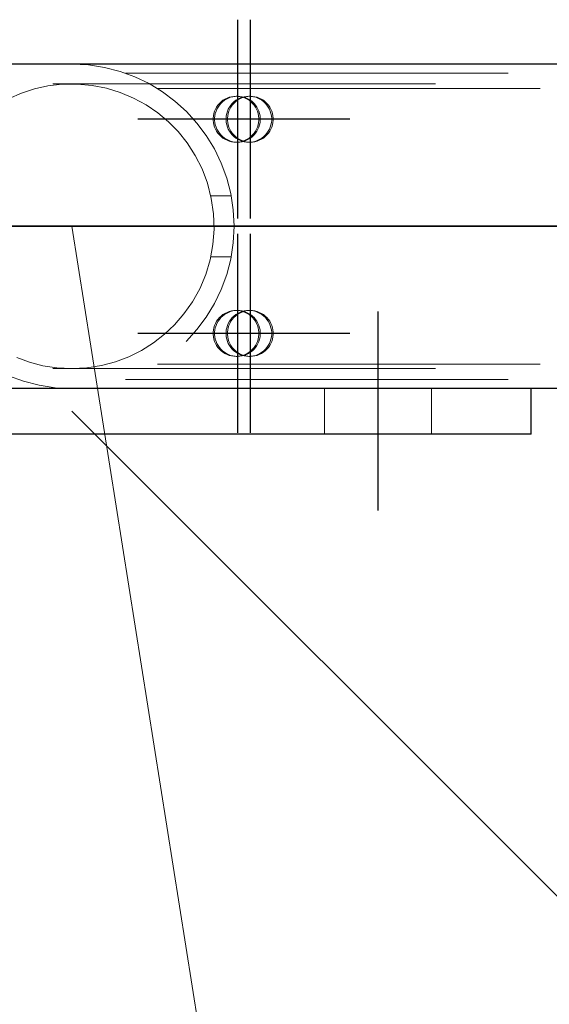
# Model space of a CAD drawing. Header units: millimetres. Extents: x -851 to 2, y 9346 to 10016.
# Tile 359 of 505: x -234.83 to -231.37, y 9388.58 to 9395.01. Entities that reach past the tile are written whole.
import ezdxf

# ---------------------------------------------------------------- set-up
doc = ezdxf.new("R2010")
doc.units = ezdxf.units.MM
doc.header["$LTSCALE"] = 10
doc.linetypes.add('HIDDEN', pattern=[0.375, 0.25, -0.125])
doc.linetypes.add('MITTE', pattern=[2, 1.25, -0.25, 0.25, -0.25])
for name, color, linetype, lineweight in [('PS_Hidden', 2, 'HIDDEN', 9), ('PS_Pos', 1, 'Continuous', 15), ('PS_Shape', 161, 'Continuous', 30), ('PS_SOLID', 7, 'Continuous', 30)]:
    doc.layers.add(name, color=color, linetype=linetype, lineweight=lineweight)
doc.layers.add('PS_Mid', color=5, linetype='MITTE')

# ---------------------------------------------------------------- blocks, each defined once
blk = doc.blocks.new('*X976')
at = {"layer": 'PS_Hidden', "color": 2, "linetype": 'HIDDEN'}
for p, q in [((-234.1408, 9394.6636), (-224.7924, 9394.6636)), ((-187.1157, 9394.5936), (-423.9557, 9394.5936)), ((-234.7364, 9394.561), (-234.8209, 9394.5336)), ((-234.6478, 9394.5805), (-234.7364, 9394.561)), ((-234.5545, 9394.5915), (-234.6478, 9394.5805)), ((-234.4564, 9394.5929), (-234.5545, 9394.5915)), ((-234.3593, 9394.584), (-234.4564, 9394.5929)), ((-234.2654, 9394.5655), (-234.3593, 9394.584)), ((-234.1752, 9394.5378), (-234.2654, 9394.5655)), ((-233.9324, 9394.5636), (-224.7924, 9394.5636)), ((-234.8209, 9394.5336), (-234.9015, 9394.4987)), ((-234.0889, 9394.5014), (-234.1752, 9394.5378)), ((-234.0072, 9394.4568), (-234.0889, 9394.5014)), ((-233.4919, 9394.4947), (-233.4783, 9394.5014)), ((-233.469, 9394.5014), (-233.4826, 9394.4947)), ((-233.4783, 9394.5014), (-233.4641, 9394.5067)), ((-233.4548, 9394.5067), (-233.469, 9394.5014)), ((-233.4641, 9394.5067), (-233.4495, 9394.5105)), ((-233.4402, 9394.5105), (-233.4548, 9394.5067)), ((-233.4495, 9394.5105), (-233.4345, 9394.5128)), ((-233.4252, 9394.5128), (-233.4402, 9394.5105)), ((-233.4345, 9394.5128), (-233.4194, 9394.5136)), ((-233.4101, 9394.5136), (-233.4252, 9394.5128)), ((-233.4194, 9394.5136), (-233.4043, 9394.5128)), ((-233.4194, 9394.5136), (-233.4101, 9394.5136)), ((-233.395, 9394.5128), (-233.4101, 9394.5136)), ((-233.4081, 9394.4947), (-233.3946, 9394.5014)), ((-233.4043, 9394.5128), (-233.3894, 9394.5105)), ((-233.3853, 9394.5014), (-233.3988, 9394.4947)), ((-233.38, 9394.5105), (-233.395, 9394.5128)), ((-233.3946, 9394.5014), (-233.3804, 9394.5067)), ((-233.3894, 9394.5105), (-233.3747, 9394.5067)), ((-233.3711, 9394.5067), (-233.3853, 9394.5014)), ((-233.3804, 9394.5067), (-233.3657, 9394.5105)), ((-233.3654, 9394.5067), (-233.38, 9394.5105)), ((-233.3747, 9394.5067), (-233.3605, 9394.5014)), ((-233.3564, 9394.5105), (-233.3711, 9394.5067)), ((-233.3657, 9394.5105), (-233.3508, 9394.5128)), ((-233.3512, 9394.5014), (-233.3654, 9394.5067)), ((-233.3605, 9394.5014), (-233.3469, 9394.4947)), ((-233.3415, 9394.5128), (-233.3564, 9394.5105)), ((-233.3376, 9394.4947), (-233.3512, 9394.5014)), ((-233.3508, 9394.5128), (-233.3357, 9394.5136)), ((-233.3264, 9394.5136), (-233.3415, 9394.5128)), ((-233.3357, 9394.5136), (-233.3206, 9394.5128)), ((-233.3357, 9394.5136), (-233.3264, 9394.5136)), ((-233.3113, 9394.5128), (-233.3264, 9394.5136)), ((-233.3206, 9394.5128), (-233.3056, 9394.5105)), ((-233.2963, 9394.5105), (-233.3113, 9394.5128)), ((-233.3056, 9394.5105), (-233.291, 9394.5067)), ((-233.2817, 9394.5067), (-233.2963, 9394.5105)), ((-233.291, 9394.5067), (-233.2768, 9394.5014)), ((-233.2675, 9394.5014), (-233.2817, 9394.5067)), ((-233.2768, 9394.5014), (-233.2632, 9394.4947)), ((-233.2539, 9394.4947), (-233.2675, 9394.5014)), ((-233.9311, 9394.4049), (-234.0072, 9394.4568)), ((-233.5535, 9394.4296), (-233.5462, 9394.4429)), ((-233.5462, 9394.4429), (-233.5375, 9394.4554)), ((-233.5369, 9394.4429), (-233.5442, 9394.4296)), ((-233.5375, 9394.4554), (-233.5277, 9394.4669)), ((-233.5282, 9394.4554), (-233.5369, 9394.4429)), ((-233.5184, 9394.4669), (-233.5282, 9394.4554)), ((-233.5277, 9394.4669), (-233.5167, 9394.4774)), ((-233.5074, 9394.4774), (-233.5184, 9394.4669)), ((-233.5167, 9394.4774), (-233.5047, 9394.4867)), ((-233.4954, 9394.4867), (-233.5074, 9394.4774)), ((-233.5047, 9394.4867), (-233.4919, 9394.4947)), ((-233.4826, 9394.4947), (-233.4954, 9394.4867)), ((-233.4698, 9394.4296), (-233.4624, 9394.4429)), ((-233.4624, 9394.4429), (-233.4538, 9394.4554)), ((-233.4531, 9394.4429), (-233.4605, 9394.4296)), ((-233.4538, 9394.4554), (-233.4439, 9394.4669)), ((-233.4445, 9394.4554), (-233.4531, 9394.4429)), ((-233.4346, 9394.4669), (-233.4445, 9394.4554)), ((-233.4439, 9394.4669), (-233.433, 9394.4774)), ((-233.4236, 9394.4774), (-233.4346, 9394.4669)), ((-233.433, 9394.4774), (-233.421, 9394.4867)), ((-233.4117, 9394.4867), (-233.4236, 9394.4774)), ((-233.421, 9394.4867), (-233.4081, 9394.4947)), ((-233.3988, 9394.4947), (-233.4117, 9394.4867)), ((-233.3469, 9394.4947), (-233.3341, 9394.4867)), ((-233.3248, 9394.4867), (-233.3376, 9394.4947)), ((-233.3341, 9394.4867), (-233.3221, 9394.4774)), ((-233.3128, 9394.4774), (-233.3248, 9394.4867)), ((-233.3221, 9394.4774), (-233.3112, 9394.4669)), ((-233.3019, 9394.4669), (-233.3128, 9394.4774)), ((-233.3112, 9394.4669), (-233.3013, 9394.4554)), ((-233.292, 9394.4554), (-233.3019, 9394.4669)), ((-233.3013, 9394.4554), (-233.2927, 9394.4429)), ((-233.2927, 9394.4429), (-233.2853, 9394.4296)), ((-233.2834, 9394.4429), (-233.292, 9394.4554)), ((-233.276, 9394.4296), (-233.2834, 9394.4429)), ((-233.2632, 9394.4947), (-233.2504, 9394.4867)), ((-233.241, 9394.4867), (-233.2539, 9394.4947)), ((-233.2504, 9394.4867), (-233.2384, 9394.4774)), ((-233.2291, 9394.4774), (-233.241, 9394.4867)), ((-233.2384, 9394.4774), (-233.2274, 9394.4669)), ((-233.2181, 9394.4669), (-233.2291, 9394.4774)), ((-233.2274, 9394.4669), (-233.2176, 9394.4554)), ((-233.2083, 9394.4554), (-233.2181, 9394.4669)), ((-233.2176, 9394.4554), (-233.2089, 9394.4429)), ((-233.2089, 9394.4429), (-233.2016, 9394.4296)), ((-233.1996, 9394.4429), (-233.2083, 9394.4554)), ((-233.1923, 9394.4296), (-233.1996, 9394.4429)), ((-233.8614, 9394.3468), (-233.9311, 9394.4049)), ((-233.5686, 9394.3712), (-233.567, 9394.3863)), ((-233.5686, 9394.356), (-233.5686, 9394.3712)), ((-233.567, 9394.3863), (-233.564, 9394.4012)), ((-233.564, 9394.4012), (-233.5595, 9394.4157)), ((-233.5595, 9394.4157), (-233.5535, 9394.4296)), ((-233.5577, 9394.3863), (-233.5593, 9394.3712)), ((-233.5593, 9394.3712), (-233.5593, 9394.356)), ((-233.5547, 9394.4012), (-233.5577, 9394.3863)), ((-233.5502, 9394.4157), (-233.5547, 9394.4012)), ((-233.5442, 9394.4296), (-233.5502, 9394.4157)), ((-233.4848, 9394.3712), (-233.4833, 9394.3863)), ((-233.4848, 9394.356), (-233.4848, 9394.3712)), ((-233.4833, 9394.3863), (-233.4803, 9394.4012)), ((-233.4803, 9394.4012), (-233.4757, 9394.4157)), ((-233.4757, 9394.4157), (-233.4698, 9394.4296)), ((-233.474, 9394.3863), (-233.4755, 9394.3712)), ((-233.4755, 9394.3712), (-233.4755, 9394.356)), ((-233.4709, 9394.4012), (-233.474, 9394.3863)), ((-233.4664, 9394.4157), (-233.4709, 9394.4012)), ((-233.4605, 9394.4296), (-233.4664, 9394.4157)), ((-233.2853, 9394.4296), (-233.2794, 9394.4157)), ((-233.2794, 9394.4157), (-233.2748, 9394.4012)), ((-233.2701, 9394.4157), (-233.276, 9394.4296)), ((-233.2748, 9394.4012), (-233.2718, 9394.3863)), ((-233.2718, 9394.3863), (-233.2703, 9394.3712)), ((-233.2703, 9394.3712), (-233.2703, 9394.356)), ((-233.2655, 9394.4012), (-233.2701, 9394.4157)), ((-233.2625, 9394.3863), (-233.2655, 9394.4012)), ((-233.261, 9394.3712), (-233.2625, 9394.3863)), ((-233.261, 9394.356), (-233.261, 9394.3712)), ((-233.2016, 9394.4296), (-233.1956, 9394.4157)), ((-233.1956, 9394.4157), (-233.1911, 9394.4012)), ((-233.1863, 9394.4157), (-233.1923, 9394.4296)), ((-233.1911, 9394.4012), (-233.188, 9394.3863)), ((-233.188, 9394.3863), (-233.1865, 9394.3712)), ((-233.1865, 9394.3712), (-233.1865, 9394.356)), ((-233.1818, 9394.4012), (-233.1863, 9394.4157)), ((-233.1787, 9394.3863), (-233.1818, 9394.4012)), ((-233.1772, 9394.3712), (-233.1787, 9394.3863)), ((-233.1772, 9394.356), (-233.1772, 9394.3712)), ((-233.7981, 9394.2822), (-233.8614, 9394.3468)), ((-233.567, 9394.3409), (-233.5686, 9394.356)), ((-233.564, 9394.326), (-233.567, 9394.3409)), ((-233.5595, 9394.3115), (-233.564, 9394.326)), ((-233.5535, 9394.2975), (-233.5595, 9394.3115)), ((-233.5593, 9394.356), (-233.5577, 9394.3409)), ((-233.5577, 9394.3409), (-233.5547, 9394.326)), ((-233.5547, 9394.326), (-233.5502, 9394.3115)), ((-233.5502, 9394.3115), (-233.5442, 9394.2975)), ((-233.4833, 9394.3409), (-233.4848, 9394.356)), ((-233.4803, 9394.326), (-233.4833, 9394.3409)), ((-233.4757, 9394.3115), (-233.4803, 9394.326)), ((-233.4698, 9394.2975), (-233.4757, 9394.3115)), ((-233.4755, 9394.356), (-233.474, 9394.3409)), ((-233.474, 9394.3409), (-233.4709, 9394.326)), ((-233.4709, 9394.326), (-233.4664, 9394.3115)), ((-233.4664, 9394.3115), (-233.4605, 9394.2975)), ((-233.2794, 9394.3115), (-233.2853, 9394.2975)), ((-233.2748, 9394.326), (-233.2794, 9394.3115)), ((-233.276, 9394.2975), (-233.2701, 9394.3115)), ((-233.2718, 9394.3409), (-233.2748, 9394.326)), ((-233.2703, 9394.356), (-233.2718, 9394.3409)), ((-233.2701, 9394.3115), (-233.2655, 9394.326)), ((-233.2655, 9394.326), (-233.2625, 9394.3409)), ((-233.2625, 9394.3409), (-233.261, 9394.356)), ((-233.1956, 9394.3115), (-233.2016, 9394.2975)), ((-233.1911, 9394.326), (-233.1956, 9394.3115)), ((-233.1923, 9394.2975), (-233.1863, 9394.3115)), ((-233.188, 9394.3409), (-233.1911, 9394.326)), ((-233.1865, 9394.356), (-233.188, 9394.3409)), ((-233.1863, 9394.3115), (-233.1818, 9394.326)), ((-233.1818, 9394.326), (-233.1787, 9394.3409)), ((-233.1787, 9394.3409), (-233.1772, 9394.356)), ((-233.7392, 9394.2087), (-233.7981, 9394.2822)), ((-233.5462, 9394.2842), (-233.5535, 9394.2975)), ((-233.5375, 9394.2718), (-233.5462, 9394.2842)), ((-233.5442, 9394.2975), (-233.5369, 9394.2842)), ((-233.5277, 9394.2602), (-233.5375, 9394.2718)), ((-233.5369, 9394.2842), (-233.5282, 9394.2718)), ((-233.5282, 9394.2718), (-233.5184, 9394.2602)), ((-233.5167, 9394.2498), (-233.5277, 9394.2602)), ((-233.5184, 9394.2602), (-233.5074, 9394.2498)), ((-233.5047, 9394.2405), (-233.5167, 9394.2498)), ((-233.5074, 9394.2498), (-233.4954, 9394.2405)), ((-233.4919, 9394.2324), (-233.5047, 9394.2405)), ((-233.4954, 9394.2405), (-233.4826, 9394.2324)), ((-233.4624, 9394.2842), (-233.4698, 9394.2975)), ((-233.4538, 9394.2718), (-233.4624, 9394.2842)), ((-233.4605, 9394.2975), (-233.4531, 9394.2842)), ((-233.4439, 9394.2602), (-233.4538, 9394.2718)), ((-233.4531, 9394.2842), (-233.4445, 9394.2718)), ((-233.4445, 9394.2718), (-233.4346, 9394.2602)), ((-233.433, 9394.2498), (-233.4439, 9394.2602)), ((-233.4346, 9394.2602), (-233.4236, 9394.2498)), ((-233.421, 9394.2405), (-233.433, 9394.2498)), ((-233.4236, 9394.2498), (-233.4117, 9394.2405)), ((-233.4081, 9394.2324), (-233.421, 9394.2405)), ((-233.4117, 9394.2405), (-233.3988, 9394.2324)), ((-233.3341, 9394.2405), (-233.3469, 9394.2324)), ((-233.3376, 9394.2324), (-233.3248, 9394.2405)), ((-233.3221, 9394.2498), (-233.3341, 9394.2405)), ((-233.3248, 9394.2405), (-233.3128, 9394.2498)), ((-233.3112, 9394.2602), (-233.3221, 9394.2498)), ((-233.3128, 9394.2498), (-233.3019, 9394.2602)), ((-233.3013, 9394.2718), (-233.3112, 9394.2602)), ((-233.3019, 9394.2602), (-233.292, 9394.2718)), ((-233.2927, 9394.2842), (-233.3013, 9394.2718)), ((-233.2853, 9394.2975), (-233.2927, 9394.2842)), ((-233.292, 9394.2718), (-233.2834, 9394.2842)), ((-233.2834, 9394.2842), (-233.276, 9394.2975)), ((-233.2504, 9394.2405), (-233.2632, 9394.2324)), ((-233.2539, 9394.2324), (-233.241, 9394.2405)), ((-233.2384, 9394.2498), (-233.2504, 9394.2405)), ((-233.241, 9394.2405), (-233.2291, 9394.2498)), ((-233.2274, 9394.2602), (-233.2384, 9394.2498)), ((-233.2291, 9394.2498), (-233.2181, 9394.2602)), ((-233.2176, 9394.2718), (-233.2274, 9394.2602)), ((-233.2181, 9394.2602), (-233.2083, 9394.2718)), ((-233.2089, 9394.2842), (-233.2176, 9394.2718)), ((-233.2016, 9394.2975), (-233.2089, 9394.2842)), ((-233.2083, 9394.2718), (-233.1996, 9394.2842)), ((-233.1996, 9394.2842), (-233.1923, 9394.2975)), ((-233.6864, 9394.1273), (-233.7392, 9394.2087)), ((-233.4783, 9394.2257), (-233.4919, 9394.2324)), ((-233.4826, 9394.2324), (-233.469, 9394.2257)), ((-233.4641, 9394.2205), (-233.4783, 9394.2257)), ((-233.469, 9394.2257), (-233.4548, 9394.2205)), ((-233.4495, 9394.2166), (-233.4641, 9394.2205)), ((-233.4548, 9394.2205), (-233.4402, 9394.2166)), ((-233.4345, 9394.2143), (-233.4495, 9394.2166)), ((-233.4402, 9394.2166), (-233.4252, 9394.2143)), ((-233.4194, 9394.2136), (-233.4345, 9394.2143)), ((-233.4252, 9394.2143), (-233.4101, 9394.2136)), ((-233.4043, 9394.2143), (-233.4194, 9394.2136)), ((-233.4194, 9394.2136), (-233.4101, 9394.2136)), ((-233.4101, 9394.2136), (-233.395, 9394.2143)), ((-233.3946, 9394.2257), (-233.4081, 9394.2324)), ((-233.3894, 9394.2166), (-233.4043, 9394.2143)), ((-233.3988, 9394.2324), (-233.3853, 9394.2257)), ((-233.395, 9394.2143), (-233.38, 9394.2166)), ((-233.3804, 9394.2205), (-233.3946, 9394.2257)), ((-233.3747, 9394.2205), (-233.3894, 9394.2166)), ((-233.3853, 9394.2257), (-233.3711, 9394.2205)), ((-233.3657, 9394.2166), (-233.3804, 9394.2205)), ((-233.38, 9394.2166), (-233.3654, 9394.2205)), ((-233.3605, 9394.2257), (-233.3747, 9394.2205)), ((-233.3711, 9394.2205), (-233.3564, 9394.2166)), ((-233.3508, 9394.2143), (-233.3657, 9394.2166)), ((-233.3654, 9394.2205), (-233.3512, 9394.2257)), ((-233.3469, 9394.2324), (-233.3605, 9394.2257)), ((-233.3564, 9394.2166), (-233.3415, 9394.2143)), ((-233.3512, 9394.2257), (-233.3376, 9394.2324)), ((-233.3357, 9394.2136), (-233.3508, 9394.2143)), ((-233.3415, 9394.2143), (-233.3264, 9394.2136)), ((-233.3206, 9394.2143), (-233.3357, 9394.2136)), ((-233.3357, 9394.2136), (-233.3264, 9394.2136)), ((-233.3264, 9394.2136), (-233.3113, 9394.2143)), ((-233.3056, 9394.2166), (-233.3206, 9394.2143)), ((-233.3113, 9394.2143), (-233.2963, 9394.2166)), ((-233.291, 9394.2205), (-233.3056, 9394.2166)), ((-233.2963, 9394.2166), (-233.2817, 9394.2205)), ((-233.2768, 9394.2257), (-233.291, 9394.2205)), ((-233.2817, 9394.2205), (-233.2675, 9394.2257)), ((-233.2632, 9394.2324), (-233.2768, 9394.2257)), ((-233.2675, 9394.2257), (-233.2539, 9394.2324)), ((-233.6415, 9394.0388), (-233.6864, 9394.1273)), ((-233.606, 9393.9444), (-233.6415, 9394.0388)), ((-233.5808, 9393.846), (-233.606, 9393.9444)), ((-233.4514, 9393.8636), (-233.5842, 9393.8636)), ((-233.5662, 9393.7457), (-233.5808, 9393.846)), ((-233.5626, 9393.6454), (-233.5662, 9393.7457)), ((-233.5702, 9393.5448), (-233.5626, 9393.6454)), ((-233.5887, 9393.4449), (-233.5702, 9393.5448)), ((-233.6177, 9393.3478), (-233.5887, 9393.4449)), ((-233.4514, 9393.4636), (-233.5842, 9393.4636)), ((-233.6568, 9393.2554), (-233.6177, 9393.3478)), ((-233.7048, 9393.1694), (-233.6568, 9393.2554)), ((-233.76, 9393.0907), (-233.7048, 9393.1694)), ((-233.8207, 9393.0205), (-233.76, 9393.0907)), ((-233.5167, 9393.0774), (-233.5047, 9393.0867)), ((-233.4954, 9393.0867), (-233.5074, 9393.0774)), ((-233.5047, 9393.0867), (-233.4919, 9393.0947)), ((-233.4826, 9393.0947), (-233.4954, 9393.0867)), ((-233.4919, 9393.0947), (-233.4783, 9393.1014)), ((-233.469, 9393.1014), (-233.4826, 9393.0947)), ((-233.4783, 9393.1014), (-233.4641, 9393.1067)), ((-233.4548, 9393.1067), (-233.469, 9393.1014)), ((-233.4641, 9393.1067), (-233.4495, 9393.1105)), ((-233.4402, 9393.1105), (-233.4548, 9393.1067)), ((-233.4495, 9393.1105), (-233.4345, 9393.1128)), ((-233.4252, 9393.1128), (-233.4402, 9393.1105)), ((-233.4345, 9393.1128), (-233.4194, 9393.1136)), ((-233.433, 9393.0774), (-233.421, 9393.0867)), ((-233.4101, 9393.1136), (-233.4252, 9393.1128)), ((-233.4117, 9393.0867), (-233.4236, 9393.0774)), ((-233.421, 9393.0867), (-233.4081, 9393.0947)), ((-233.4194, 9393.1136), (-233.4043, 9393.1128)), ((-233.4194, 9393.1136), (-233.4101, 9393.1136)), ((-233.3988, 9393.0947), (-233.4117, 9393.0867)), ((-233.395, 9393.1128), (-233.4101, 9393.1136)), ((-233.4081, 9393.0947), (-233.3946, 9393.1014)), ((-233.4043, 9393.1128), (-233.3894, 9393.1105)), ((-233.3853, 9393.1014), (-233.3988, 9393.0947)), ((-233.38, 9393.1105), (-233.395, 9393.1128)), ((-233.3946, 9393.1014), (-233.3804, 9393.1067)), ((-233.3894, 9393.1105), (-233.3747, 9393.1067)), ((-233.3711, 9393.1067), (-233.3853, 9393.1014)), ((-233.3804, 9393.1067), (-233.3657, 9393.1105)), ((-233.3654, 9393.1067), (-233.38, 9393.1105)), ((-233.3747, 9393.1067), (-233.3605, 9393.1014)), ((-233.3564, 9393.1105), (-233.3711, 9393.1067)), ((-233.3657, 9393.1105), (-233.3508, 9393.1128)), ((-233.3512, 9393.1014), (-233.3654, 9393.1067)), ((-233.3605, 9393.1014), (-233.3469, 9393.0947)), ((-233.3415, 9393.1128), (-233.3564, 9393.1105)), ((-233.3376, 9393.0947), (-233.3512, 9393.1014)), ((-233.3508, 9393.1128), (-233.3357, 9393.1136)), ((-233.3469, 9393.0947), (-233.3341, 9393.0867)), ((-233.3264, 9393.1136), (-233.3415, 9393.1128)), ((-233.3248, 9393.0867), (-233.3376, 9393.0947)), ((-233.3357, 9393.1136), (-233.3206, 9393.1128)), ((-233.3357, 9393.1136), (-233.3264, 9393.1136)), ((-233.3341, 9393.0867), (-233.3221, 9393.0774)), ((-233.3113, 9393.1128), (-233.3264, 9393.1136)), ((-233.3128, 9393.0774), (-233.3248, 9393.0867)), ((-233.3206, 9393.1128), (-233.3056, 9393.1105)), ((-233.2963, 9393.1105), (-233.3113, 9393.1128)), ((-233.3056, 9393.1105), (-233.291, 9393.1067)), ((-233.2817, 9393.1067), (-233.2963, 9393.1105)), ((-233.291, 9393.1067), (-233.2768, 9393.1014)), ((-233.2675, 9393.1014), (-233.2817, 9393.1067)), ((-233.2768, 9393.1014), (-233.2632, 9393.0947)), ((-233.2539, 9393.0947), (-233.2675, 9393.1014)), ((-233.2632, 9393.0947), (-233.2504, 9393.0867)), ((-233.241, 9393.0867), (-233.2539, 9393.0947)), ((-233.2504, 9393.0867), (-233.2384, 9393.0774)), ((-233.2291, 9393.0774), (-233.241, 9393.0867)), ((-233.886, 9392.9585), (-233.8207, 9393.0205)), ((-233.5595, 9393.0157), (-233.5535, 9393.0296)), ((-233.5535, 9393.0296), (-233.5462, 9393.0429)), ((-233.5442, 9393.0296), (-233.5502, 9393.0157)), ((-233.5462, 9393.0429), (-233.5375, 9393.0554)), ((-233.5369, 9393.0429), (-233.5442, 9393.0296)), ((-233.5375, 9393.0554), (-233.5277, 9393.0669)), ((-233.5282, 9393.0554), (-233.5369, 9393.0429)), ((-233.5184, 9393.0669), (-233.5282, 9393.0554)), ((-233.5277, 9393.0669), (-233.5167, 9393.0774)), ((-233.5074, 9393.0774), (-233.5184, 9393.0669)), ((-233.4757, 9393.0157), (-233.4698, 9393.0296)), ((-233.4698, 9393.0296), (-233.4624, 9393.0429)), ((-233.4605, 9393.0296), (-233.4664, 9393.0157)), ((-233.4624, 9393.0429), (-233.4538, 9393.0554)), ((-233.4531, 9393.0429), (-233.4605, 9393.0296)), ((-233.4538, 9393.0554), (-233.4439, 9393.0669)), ((-233.4445, 9393.0554), (-233.4531, 9393.0429)), ((-233.4346, 9393.0669), (-233.4445, 9393.0554)), ((-233.4439, 9393.0669), (-233.433, 9393.0774)), ((-233.4236, 9393.0774), (-233.4346, 9393.0669)), ((-233.3221, 9393.0774), (-233.3112, 9393.0669)), ((-233.3019, 9393.0669), (-233.3128, 9393.0774)), ((-233.3112, 9393.0669), (-233.3013, 9393.0554)), ((-233.292, 9393.0554), (-233.3019, 9393.0669)), ((-233.3013, 9393.0554), (-233.2927, 9393.0429)), ((-233.2927, 9393.0429), (-233.2853, 9393.0296)), ((-233.2834, 9393.0429), (-233.292, 9393.0554)), ((-233.2853, 9393.0296), (-233.2794, 9393.0157)), ((-233.276, 9393.0296), (-233.2834, 9393.0429)), ((-233.2701, 9393.0157), (-233.276, 9393.0296)), ((-233.2384, 9393.0774), (-233.2274, 9393.0669)), ((-233.2181, 9393.0669), (-233.2291, 9393.0774)), ((-233.2274, 9393.0669), (-233.2176, 9393.0554)), ((-233.2083, 9393.0554), (-233.2181, 9393.0669)), ((-233.2176, 9393.0554), (-233.2089, 9393.0429)), ((-233.2089, 9393.0429), (-233.2016, 9393.0296)), ((-233.1996, 9393.0429), (-233.2083, 9393.0554)), ((-233.2016, 9393.0296), (-233.1956, 9393.0157)), ((-233.1923, 9393.0296), (-233.1996, 9393.0429)), ((-233.1863, 9393.0157), (-233.1923, 9393.0296)), ((-233.9581, 9392.9025), (-233.886, 9392.9585)), ((-233.5686, 9392.9712), (-233.567, 9392.9863)), ((-233.5686, 9392.956), (-233.5686, 9392.9712)), ((-233.567, 9392.9409), (-233.5686, 9392.956)), ((-233.567, 9392.9863), (-233.564, 9393.0012)), ((-233.564, 9393.0012), (-233.5595, 9393.0157)), ((-233.5577, 9392.9863), (-233.5593, 9392.9712)), ((-233.5593, 9392.9712), (-233.5593, 9392.956)), ((-233.5593, 9392.956), (-233.5577, 9392.9409)), ((-233.5547, 9393.0012), (-233.5577, 9392.9863)), ((-233.5502, 9393.0157), (-233.5547, 9393.0012)), ((-233.4848, 9392.9712), (-233.4833, 9392.9863)), ((-233.4848, 9392.956), (-233.4848, 9392.9712)), ((-233.4833, 9392.9409), (-233.4848, 9392.956)), ((-233.4833, 9392.9863), (-233.4803, 9393.0012)), ((-233.4803, 9393.0012), (-233.4757, 9393.0157)), ((-233.474, 9392.9863), (-233.4755, 9392.9712)), ((-233.4755, 9392.9712), (-233.4755, 9392.956)), ((-233.4755, 9392.956), (-233.474, 9392.9409)), ((-233.4709, 9393.0012), (-233.474, 9392.9863)), ((-233.4664, 9393.0157), (-233.4709, 9393.0012)), ((-233.2794, 9393.0157), (-233.2748, 9393.0012)), ((-233.2748, 9393.0012), (-233.2718, 9392.9863)), ((-233.2718, 9392.9863), (-233.2703, 9392.9712)), ((-233.2703, 9392.956), (-233.2718, 9392.9409)), ((-233.2703, 9392.9712), (-233.2703, 9392.956)), ((-233.2655, 9393.0012), (-233.2701, 9393.0157)), ((-233.2625, 9392.9863), (-233.2655, 9393.0012)), ((-233.261, 9392.9712), (-233.2625, 9392.9863)), ((-233.2625, 9392.9409), (-233.261, 9392.956)), ((-233.261, 9392.956), (-233.261, 9392.9712)), ((-233.1956, 9393.0157), (-233.1911, 9393.0012)), ((-233.1911, 9393.0012), (-233.188, 9392.9863)), ((-233.188, 9392.9863), (-233.1865, 9392.9712)), ((-233.1865, 9392.956), (-233.188, 9392.9409)), ((-233.1865, 9392.9712), (-233.1865, 9392.956)), ((-233.1818, 9393.0012), (-233.1863, 9393.0157)), ((-233.1787, 9392.9863), (-233.1818, 9393.0012)), ((-233.1772, 9392.9712), (-233.1787, 9392.9863)), ((-233.1787, 9392.9409), (-233.1772, 9392.956)), ((-233.1772, 9392.956), (-233.1772, 9392.9712)), ((-234.0364, 9392.8532), (-233.9581, 9392.9025)), ((-233.564, 9392.926), (-233.567, 9392.9409)), ((-233.5595, 9392.9115), (-233.564, 9392.926)), ((-233.5535, 9392.8975), (-233.5595, 9392.9115)), ((-233.5577, 9392.9409), (-233.5547, 9392.926)), ((-233.5547, 9392.926), (-233.5502, 9392.9115)), ((-233.5462, 9392.8842), (-233.5535, 9392.8975)), ((-233.5502, 9392.9115), (-233.5442, 9392.8975)), ((-233.5442, 9392.8975), (-233.5369, 9392.8842)), ((-233.4803, 9392.926), (-233.4833, 9392.9409)), ((-233.4757, 9392.9115), (-233.4803, 9392.926)), ((-233.4698, 9392.8975), (-233.4757, 9392.9115)), ((-233.474, 9392.9409), (-233.4709, 9392.926)), ((-233.4709, 9392.926), (-233.4664, 9392.9115)), ((-233.4624, 9392.8842), (-233.4698, 9392.8975)), ((-233.4664, 9392.9115), (-233.4605, 9392.8975)), ((-233.4605, 9392.8975), (-233.4531, 9392.8842)), ((-233.2853, 9392.8975), (-233.2927, 9392.8842)), ((-233.2794, 9392.9115), (-233.2853, 9392.8975)), ((-233.2834, 9392.8842), (-233.276, 9392.8975)), ((-233.2748, 9392.926), (-233.2794, 9392.9115)), ((-233.276, 9392.8975), (-233.2701, 9392.9115)), ((-233.2718, 9392.9409), (-233.2748, 9392.926)), ((-233.2701, 9392.9115), (-233.2655, 9392.926)), ((-233.2655, 9392.926), (-233.2625, 9392.9409)), ((-233.2016, 9392.8975), (-233.2089, 9392.8842)), ((-233.1956, 9392.9115), (-233.2016, 9392.8975)), ((-233.1996, 9392.8842), (-233.1923, 9392.8975)), ((-233.1911, 9392.926), (-233.1956, 9392.9115)), ((-233.1923, 9392.8975), (-233.1863, 9392.9115)), ((-233.188, 9392.9409), (-233.1911, 9392.926)), ((-233.1863, 9392.9115), (-233.1818, 9392.926)), ((-233.1818, 9392.926), (-233.1787, 9392.9409)), ((-234.1198, 9392.8115), (-234.0364, 9392.8532)), ((-233.5375, 9392.8718), (-233.5462, 9392.8842)), ((-233.5277, 9392.8602), (-233.5375, 9392.8718)), ((-233.5369, 9392.8842), (-233.5282, 9392.8718)), ((-233.5282, 9392.8718), (-233.5184, 9392.8602)), ((-233.5167, 9392.8498), (-233.5277, 9392.8602)), ((-233.5184, 9392.8602), (-233.5074, 9392.8498)), ((-233.5047, 9392.8405), (-233.5167, 9392.8498)), ((-233.5074, 9392.8498), (-233.4954, 9392.8405)), ((-233.4919, 9392.8324), (-233.5047, 9392.8405)), ((-233.4954, 9392.8405), (-233.4826, 9392.8324)), ((-233.4783, 9392.8257), (-233.4919, 9392.8324)), ((-233.4826, 9392.8324), (-233.469, 9392.8257)), ((-233.4641, 9392.8205), (-233.4783, 9392.8257)), ((-233.469, 9392.8257), (-233.4548, 9392.8205)), ((-233.4538, 9392.8718), (-233.4624, 9392.8842)), ((-233.4439, 9392.8602), (-233.4538, 9392.8718)), ((-233.4531, 9392.8842), (-233.4445, 9392.8718)), ((-233.4445, 9392.8718), (-233.4346, 9392.8602)), ((-233.433, 9392.8498), (-233.4439, 9392.8602)), ((-233.4346, 9392.8602), (-233.4236, 9392.8498)), ((-233.421, 9392.8405), (-233.433, 9392.8498)), ((-233.4236, 9392.8498), (-233.4117, 9392.8405)), ((-233.4081, 9392.8324), (-233.421, 9392.8405)), ((-233.4117, 9392.8405), (-233.3988, 9392.8324)), ((-233.3946, 9392.8257), (-233.4081, 9392.8324)), ((-233.3988, 9392.8324), (-233.3853, 9392.8257)), ((-233.3804, 9392.8205), (-233.3946, 9392.8257)), ((-233.3853, 9392.8257), (-233.3711, 9392.8205)), ((-233.3605, 9392.8257), (-233.3747, 9392.8205)), ((-233.3654, 9392.8205), (-233.3512, 9392.8257)), ((-233.3469, 9392.8324), (-233.3605, 9392.8257)), ((-233.3512, 9392.8257), (-233.3376, 9392.8324)), ((-233.3341, 9392.8405), (-233.3469, 9392.8324)), ((-233.3376, 9392.8324), (-233.3248, 9392.8405)), ((-233.3221, 9392.8498), (-233.3341, 9392.8405)), ((-233.3248, 9392.8405), (-233.3128, 9392.8498)), ((-233.3112, 9392.8602), (-233.3221, 9392.8498)), ((-233.3128, 9392.8498), (-233.3019, 9392.8602)), ((-233.3013, 9392.8718), (-233.3112, 9392.8602)), ((-233.3019, 9392.8602), (-233.292, 9392.8718)), ((-233.2927, 9392.8842), (-233.3013, 9392.8718)), ((-233.292, 9392.8718), (-233.2834, 9392.8842)), ((-233.2768, 9392.8257), (-233.291, 9392.8205)), ((-233.2817, 9392.8205), (-233.2675, 9392.8257)), ((-233.2632, 9392.8324), (-233.2768, 9392.8257)), ((-233.2675, 9392.8257), (-233.2539, 9392.8324)), ((-233.2504, 9392.8405), (-233.2632, 9392.8324)), ((-233.2539, 9392.8324), (-233.241, 9392.8405)), ((-233.2384, 9392.8498), (-233.2504, 9392.8405)), ((-233.241, 9392.8405), (-233.2291, 9392.8498)), ((-233.2274, 9392.8602), (-233.2384, 9392.8498)), ((-233.2291, 9392.8498), (-233.2181, 9392.8602)), ((-233.2176, 9392.8718), (-233.2274, 9392.8602)), ((-233.2181, 9392.8602), (-233.2083, 9392.8718)), ((-233.2089, 9392.8842), (-233.2176, 9392.8718)), ((-233.2083, 9392.8718), (-233.1996, 9392.8842)), ((-234.8507, 9392.8054), (-234.7676, 9392.7752)), ((-234.7676, 9392.7752), (-234.6805, 9392.7528)), ((-234.2992, 9392.7539), (-234.2076, 9392.7783)), ((-234.2076, 9392.7783), (-234.1198, 9392.8115)), ((-233.9324, 9392.7636), (-224.7924, 9392.7636)), ((-233.4495, 9392.8166), (-233.4641, 9392.8205)), ((-233.4548, 9392.8205), (-233.4402, 9392.8166)), ((-233.4345, 9392.8143), (-233.4495, 9392.8166)), ((-233.4402, 9392.8166), (-233.4252, 9392.8143)), ((-233.4194, 9392.8136), (-233.4345, 9392.8143)), ((-233.4252, 9392.8143), (-233.4101, 9392.8136)), ((-233.4043, 9392.8143), (-233.4194, 9392.8136)), ((-233.4194, 9392.8136), (-233.4101, 9392.8136)), ((-233.4101, 9392.8136), (-233.395, 9392.8143)), ((-233.3894, 9392.8166), (-233.4043, 9392.8143)), ((-233.395, 9392.8143), (-233.38, 9392.8166)), ((-233.3747, 9392.8205), (-233.3894, 9392.8166)), ((-233.3657, 9392.8166), (-233.3804, 9392.8205)), ((-233.38, 9392.8166), (-233.3654, 9392.8205)), ((-233.3711, 9392.8205), (-233.3564, 9392.8166)), ((-233.3508, 9392.8143), (-233.3657, 9392.8166)), ((-233.3564, 9392.8166), (-233.3415, 9392.8143)), ((-233.3357, 9392.8136), (-233.3508, 9392.8143)), ((-233.3415, 9392.8143), (-233.3264, 9392.8136)), ((-233.3206, 9392.8143), (-233.3357, 9392.8136)), ((-233.3357, 9392.8136), (-233.3264, 9392.8136)), ((-233.3264, 9392.8136), (-233.3113, 9392.8143)), ((-233.3056, 9392.8166), (-233.3206, 9392.8143)), ((-233.3113, 9392.8143), (-233.2963, 9392.8166)), ((-233.291, 9392.8205), (-233.3056, 9392.8166)), ((-233.2963, 9392.8166), (-233.2817, 9392.8205)), ((-187.1157, 9392.7336), (-423.9557, 9392.7336)), ((-234.6805, 9392.7528), (-234.589, 9392.7386)), ((-234.589, 9392.7386), (-234.4924, 9392.7336)), ((-234.4924, 9392.7336), (-234.3943, 9392.7388)), ((-234.3943, 9392.7388), (-234.2992, 9392.7539)), ((-234.1408, 9392.6636), (-224.7924, 9392.6636)), ((-231.4924, 9392.6064), (-237.4924, 9392.6064)), ((-232.8424, 9392.3064), (-232.8424, 9392.6064)), ((-232.1424, 9392.3064), (-232.1424, 9392.6064)), ((-231.4924, 9392.6036), (-231.4924, 9392.6064))]:
    blk.add_line(p, q, dxfattribs=at)
at = {"layer": 'PS_Hidden', "extrusion": (0, 0, -1)}
for start, end in [(270, 90), (90, 270)]:
    blk.add_arc((234.4924, 9393.6636), 1.06, start, end, dxfattribs=at)
at = {"layer": 'PS_Mid', "color": 5, "linetype": 'MITTE'}
for p, q in [((-233.4101, 9395.0136), (-233.4101, 9393.7136)), ((-233.3264, 9395.0136), (-233.3264, 9393.7136)), ((-232.7601, 9394.3636), (-234.0601, 9394.3636)), ((-232.6764, 9394.3636), (-233.9764, 9394.3636)), ((-184.6266, 9393.6636), (-426.4449, 9393.6636)), ((-286.6765, 9393.6636), (-232.3083, 9393.6636)), ((-236.6765, 9393.6636), (-182.3083, 9393.6636)), ((-234.4924, 9393.6636), (-234.4924, 9393.6636)), ((-234.0859, 9393.6636), (-232.9324, 9393.6636)), ((-233.4101, 9393.6136), (-233.4101, 9392.3136)), ((-233.3264, 9393.6136), (-233.3264, 9392.3136)), ((-232.4924, 9393.1064), (-232.4924, 9391.8064)), ((-232.4924, 9393.1064), (-232.4924, 9391.8064)), ((-232.7601, 9392.9636), (-234.0601, 9392.9636)), ((-232.6764, 9392.9636), (-233.9764, 9392.9636))]:
    blk.add_line(p, q, dxfattribs=at)
at = {"layer": 'PS_SOLID', "color": 7, "linetype": 'Continuous'}
for p, q in [((-187.1157, 9394.7236), (-423.9557, 9394.7236)), ((-187.1157, 9392.6036), (-423.9557, 9392.6036)), ((-231.4924, 9392.3064), (-231.4924, 9392.6036)), ((-231.4924, 9392.3064), (-237.4924, 9392.3064))]:
    blk.add_line(p, q, dxfattribs=at)
blk = doc.blocks.new('*X998')
at = {"color": 1}
blk.add_line((-234.4924, 9393.6636), (-232.9548, 9383.967), dxfattribs=at)
blk = doc.blocks.new('*X999')
at = {"color": 1}
blk.add_line((-234.4924, 9392.4564), (-230.8069, 9388.7709), dxfattribs=at)

msp = doc.modelspace()

# ---------------------------------------------------------------- block references
at = {"layer": 'PS_Pos'}
for name in ['*X998', '*X999']:
    msp.add_blockref(name, (0, 0), dxfattribs=at)
at = {"layer": 'PS_Shape', "color": 31}
msp.add_blockref('*X976', (0, 0), dxfattribs=at)

doc.saveas('drawing.dxf')
